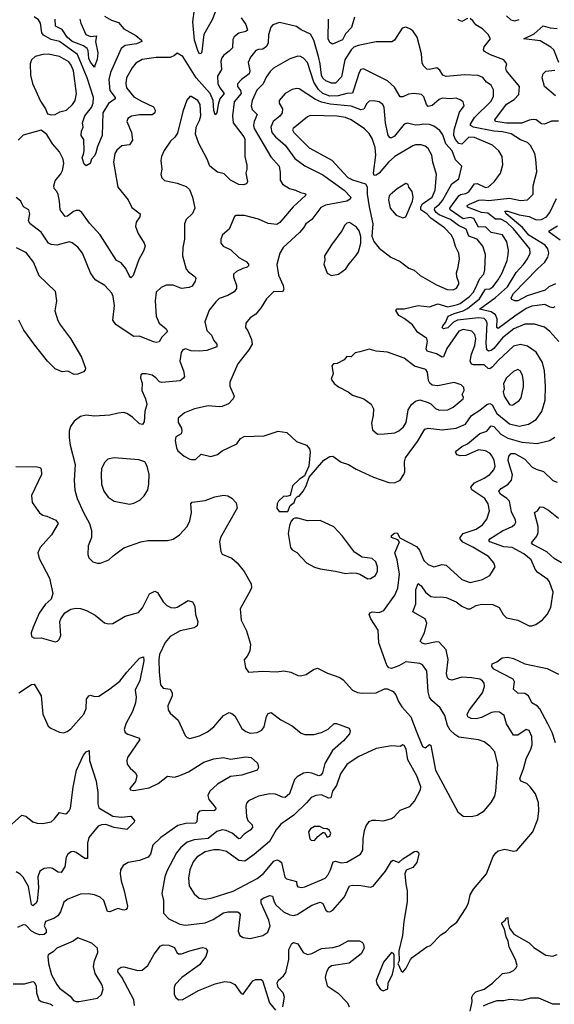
# Model space of a CAD drawing. Extents: x 1954678 to 2060275, y 904822 to 1016299.
# Tile 455 of 467: x 2043981 to 2047796, y 1004234 to 1011261. Entities that reach past the tile are written whole.
import ezdxf

# ---------------------------------------------------------------- set-up
doc = ezdxf.new("R2010")
doc.units = 0

msp = doc.modelspace()

# ---------------------------------------------------------------- linework, layer by layer
at = {"layer": '0CON20XD'}
for points in [[(2044586.8, 1011286.8), (2044636.4, 1011256.4), (2044685, 1011240), (2044725, 1011195.4), (2044809.1, 1011149.1), (2044849.4, 1011115), (2044851.4, 1011105), (2044815, 1011089.2), (2044733.2, 1011076.8), (2044705.4, 1011054.6), (2044628.8, 1010885), (2044616.4, 1010835), (2044624.3, 1010755), (2044662.3, 1010705), (2044662.2, 1010695), (2044615, 1010662.2), (2044574.8, 1010595), (2044569.5, 1010435), (2044536.5, 1010355), (2044525, 1010310), (2044515, 1010288.8), (2044494, 1010266), (2044484, 1010235), (2044455, 1010218.8), (2044440.5, 1010230.5), (2044425.9, 1010274.1), (2044435, 1010302), (2044441.5, 1010325), (2044438.5, 1010405), (2044418.6, 1010435), (2044422, 1010465), (2044433.8, 1010495), (2044428.8, 1010525), (2044446.7, 1010575), (2044493.8, 1010635), (2044504.3, 1010665), (2044506.4, 1010705), (2044463, 1010845), (2044393.2, 1011013.2), (2044265, 1011104.8), (2044205, 1011118.3), (2044151.2, 1011151.2), (2044137.7, 1011167.7), (2044128.2, 1011235), (2044115, 1011259.4), (2044085, 1011281.5)], [(2045376.4, 1011313.6), (2045355, 1011258.8), (2045295.4, 1011155), (2045280.6, 1011035), (2045275, 1011020.6), (2045265, 1011016.9), (2045254.2, 1011034.2), (2045229.3, 1011115), (2045215.8, 1011245), (2045227.5, 1011335)], [(2046370.3, 1011279.7), (2046349.4, 1011205), (2046305, 1011160.6), (2046283.9, 1011116.1), (2046212.5, 1011085), (2046195, 1011098.8), (2046181.1, 1011125), (2046185.3, 1011265)], [(2047455, 1011289.1), (2047485, 1011260), (2047515, 1011251.5), (2047545, 1011262.9)], [(2047798.5, 1009211.5), (2047785.9, 1009204.1), (2047765, 1009208.2), (2047729.1, 1009229.1), (2047635, 1009215.8), (2047595, 1009198.8), (2047513.8, 1009146.2), (2047395, 1009058.2), (2047384.8, 1009064.8), (2047387.1, 1009125), (2047375.4, 1009155.4), (2047345, 1009175.2), (2047261.1, 1009195), (2047375, 1009277.3), (2047461.5, 1009355), (2047523.2, 1009456.8), (2047576.6, 1009513.4), (2047603.3, 1009555), (2047622.9, 1009595), (2047622.1, 1009625), (2047505, 1009768.4), (2047453.7, 1009815), (2047415, 1009836.8), (2047375, 1009836.8), (2047320.4, 1009880.4), (2047275, 1009886), (2047175, 1009922.9), (2047174.6, 1009935), (2047191.5, 1009945), (2047256.7, 1009973.3), (2047284.4, 1009975.6), (2047325, 1009971.6), (2047475, 1009988.2), (2047555, 1009970.5), (2047605, 1009974.2), (2047645.4, 1010014.6), (2047645.5, 1010074.5), (2047670, 1010175), (2047664.3, 1010265), (2047655.8, 1010305), (2047625, 1010363.8), (2047605.4, 1010385.4), (2047553.5, 1010403.5), (2047486.8, 1010446.8), (2047425, 1010460.8), (2047365, 1010465.2), (2047219.2, 1010495), (2047196.5, 1010505), (2047196.8, 1010515), (2047227.1, 1010562.9), (2047345, 1010680), (2047362.1, 1010715), (2047360.9, 1010760.9), (2047345, 1010792.9), (2047310.8, 1010815), (2047285, 1010848.6), (2047252.5, 1010862.5), (2047155, 1010867.8), (2047024.7, 1010854.7), (2046999.2, 1010865), (2046979.5, 1010899.5), (2046956.5, 1010916.5), (2046905, 1010905.6), (2046885, 1010907.5), (2046861.1, 1010931.1), (2046852.1, 1010952.1), (2046847.4, 1011017.4), (2046817, 1011137), (2046785, 1011181.2), (2046765, 1011196.2), (2046735, 1011206.7), (2046710.5, 1011199.5), (2046656.2, 1011115), (2046637.3, 1011102.7), (2046525, 1011103.1), (2046395, 1011077.1), (2046365, 1011064.1), (2046345, 1011044.6), (2046301.6, 1010975), (2046278.1, 1010851.9), (2046235, 1010807.1), (2046205, 1010807.9), (2046165, 1010824.7), (2046143.7, 1010843.7), (2046135.2, 1010865.2), (2046125.8, 1010945), (2046112.3, 1010997.7), (2046080.3, 1011115), (2046056.8, 1011156.8), (2045988.4, 1011188.4), (2045955, 1011211.5), (2045835, 1011241.9), (2045786.7, 1011225), (2045772.1, 1011207.9), (2045756.4, 1011153.6), (2045752.9, 1011095), (2045741.1, 1011068.9), (2045715, 1011049.5), (2045685, 1011048.9), (2045665, 1011041.4), (2045627.6, 1010992.4), (2045611.9, 1010955), (2045623.2, 1010895), (2045618.2, 1010875), (2045563.6, 1010835), (2045536, 1010804), (2045534.6, 1010785), (2045555.7, 1010755), (2045560.2, 1010735), (2045510.3, 1010675), (2045499.2, 1010575), (2045505, 1010524.3), (2045580.6, 1010425), (2045587.3, 1010407.3), (2045586.4, 1010285), (2045601.7, 1010221.7), (2045602.2, 1010195), (2045593.3, 1010165), (2045598.1, 1010141.9), (2045606.2, 1010105), (2045600, 1010090), (2045578.6, 1010081.4), (2045544.4, 1010085.6), (2045485.7, 1010115), (2045440.2, 1010160.2), (2045393, 1010173), (2045338, 1010215), (2045318.1, 1010265), (2045258.1, 1010378.1), (2045235.7, 1010445), (2045240.5, 1010495), (2045265, 1010542), (2045273.8, 1010575), (2045268.2, 1010655), (2045250.8, 1010685), (2045205, 1010713.8), (2045195, 1010713.3), (2045172.7, 1010687.3), (2045145.6, 1010605), (2045108, 1010452), (2045088.6, 1010421.4), (2045056.6, 1010393.4), (2045011.7, 1010328.3), (2044992.5, 1010285), (2044988, 1010255), (2044994, 1010195), (2044988.8, 1010155), (2044995, 1010132.5), (2045015, 1010113.3), (2045105, 1010093.3), (2045169.5, 1010069.5), (2045191.7, 1010048.3), (2045214.5, 1009994.5), (2045230.8, 1009915), (2045215, 1009878.8), (2045169.2, 1009835), (2045155.8, 1009805), (2045156.9, 1009695), (2045144.5, 1009635), (2045142.3, 1009575), (2045169.9, 1009479.9), (2045185, 1009460.5), (2045233.8, 1009425), (2045238, 1009415), (2045233.1, 1009395), (2045210.8, 1009359.2), (2045190.8, 1009349.2), (2045135, 1009341.8), (2045075, 1009365.4), (2045025, 1009366.4), (2044989.5, 1009350.5), (2044955, 1009316.2), (2044946.9, 1009255), (2044954.1, 1009144.1), (2044975.3, 1009095.3), (2045025.8, 1009055), (2045035.8, 1009035), (2044995.7, 1008994.3), (2044975, 1008962), (2044955, 1008957.5), (2044935, 1008962.9), (2044835, 1009002.9), (2044795, 1009000), (2044719.4, 1009049.4), (2044667.5, 1009085), (2044645.5, 1009115.5), (2044657.9, 1009222.1), (2044648.9, 1009285), (2044638.3, 1009308.3), (2044588, 1009365), (2044525, 1009401.9), (2044509.5, 1009419.5), (2044487.1, 1009455), (2044428.1, 1009595), (2044395, 1009638.6), (2044355, 1009668.1), (2044335, 1009675.6), (2044245, 1009652.2), (2044206.4, 1009656.4), (2044186.4, 1009666.4), (2044135, 1009743.8), (2044054.4, 1009804.4), (2044044, 1009825), (2044054, 1009875), (2044046.2, 1009905), (2044007.5, 1009925), (2043988.8, 1009965), (2043955, 1009992)], [(2045560.4, 1011275), (2045595, 1011225.7), (2045605.4, 1011185), (2045593.4, 1011176.6), (2045544.3, 1011165), (2045510.9, 1011139.1), (2045501.4, 1011118.6), (2045499.5, 1011060.5), (2045475, 1011035.4), (2045435, 1011005.6), (2045422.4, 1010987.6), (2045417.1, 1010965), (2045421.1, 1010905), (2045391.8, 1010858.2), (2045394.8, 1010804.8), (2045408.2, 1010775), (2045439.2, 1010735), (2045410, 1010695), (2045396.7, 1010655), (2045387.1, 1010595), (2045375, 1010581.2), (2045365, 1010613.3), (2045361, 1010685), (2045341, 1010735), (2045240, 1010845), (2045145, 1010997.5), (2045105, 1011022.5), (2045086.2, 1011005), (2045055, 1010990), (2044955, 1010990.8), (2044855, 1010976.2), (2044810.1, 1010949.9), (2044782.3, 1010917.7), (2044742.5, 1010845), (2044737.7, 1010805), (2044743.1, 1010775), (2044795, 1010710), (2044849.4, 1010679.4), (2044935, 1010638.1), (2044946.7, 1010615), (2044944.3, 1010595), (2044925, 1010581.5), (2044835, 1010582.3), (2044777.9, 1010572.1), (2044753.2, 1010556.8), (2044746, 1010535), (2044777.8, 1010455), (2044785, 1010401.2), (2044765, 1010368.5), (2044709.5, 1010360.5), (2044675, 1010330.6), (2044660.4, 1010305), (2044651.1, 1010245), (2044681.4, 1010065), (2044754.7, 1009974.7), (2044781, 1009921), (2044841.2, 1009875), (2044837.1, 1009855), (2044812.2, 1009815), (2044807.5, 1009785), (2044825.6, 1009735), (2044870, 1009665), (2044876, 1009645), (2044865, 1009610), (2044831.7, 1009548.3), (2044791.4, 1009435), (2044775, 1009419.2), (2044761.2, 1009435), (2044738.1, 1009485), (2044705, 1009525.7), (2044671.7, 1009541.7), (2044555.3, 1009725), (2044479.7, 1009809.7), (2044425, 1009884.3), (2044405, 1009898.6), (2044385, 1009899.4), (2044365, 1009891.9), (2044321.9, 1009858.1), (2044305.3, 1009855.3), (2044269.2, 1009905), (2044265.4, 1009964.6), (2044255, 1010013.3), (2044245.4, 1010035.4), (2044227.5, 1010055), (2044223.3, 1010075), (2044235, 1010110), (2044275, 1010160.8), (2044285.3, 1010184.7), (2044295.4, 1010234.6), (2044292.2, 1010265), (2044265, 1010318), (2044215.6, 1010375), (2044175, 1010441.2), (2044135, 1010472.5), (2044005, 1010435.6), (2043969.3, 1010400.7)], [(2044410.4, 1011265), (2044416.3, 1011235), (2044452, 1011155), (2044485, 1011140), (2044528, 1011145), (2044521.4, 1011105), (2044538.2, 1011025), (2044532.7, 1010977.3), (2044516.2, 1010935), (2044515, 1010922.5), (2044485, 1010956.7), (2044475.3, 1010985), (2044470, 1011040), (2044462.4, 1011055), (2044435.1, 1011075.1), (2044355, 1011105.9), (2044320, 1011135), (2044285, 1011190.6), (2044235.5, 1011215), (2044234.8, 1011265)], [(2047175, 1011268.9), (2047135, 1011248.8), (2047115, 1011256.7), (2047106.7, 1011265)], [(2047825, 1010537.3), (2047775, 1010536.7), (2047725, 1010515.4), (2047705, 1010517.9), (2047665.7, 1010545), (2047645, 1010548.8), (2047615, 1010544.7), (2047565, 1010522), (2047455, 1010522.1), (2047376, 1010535), (2047371.4, 1010545), (2047455, 1010657.5), (2047509.8, 1010690.2), (2047543.2, 1010726.8), (2047546.5, 1010785), (2047454.4, 1010895), (2047448.8, 1010915), (2047451.7, 1010928.3), (2047456, 1010945), (2047435, 1010974), (2047339.9, 1011009.9), (2047297.1, 1011035), (2047290.6, 1011045), (2047295, 1011066.7), (2047341.2, 1011125), (2047324, 1011155), (2047282.9, 1011195), (2047235, 1011223.6), (2047215, 1011252.2), (2047195, 1011268.2)], [(2047827.5, 1010955), (2047793.3, 1011045), (2047771.2, 1011065), (2047695, 1011109.6), (2047577.5, 1011125), (2047651.3, 1011158.7), (2047715, 1011216.5), (2047765, 1011202.9), (2047815, 1011197.9)], [(2044205, 1010581.2), (2044235, 1010584), (2044267, 1010603), (2044315, 1010615.7), (2044358.1, 1010655), (2044377.8, 1010685), (2044387.1, 1010735), (2044364.7, 1010895), (2044347.3, 1010937.3), (2044330.3, 1010960.3), (2044265, 1010998.2), (2044185, 1011014.7), (2044145, 1011012.3), (2044091.7, 1010998.3), (2044065, 1010974), (2044055.5, 1010945), (2044056.9, 1010865), (2044073.2, 1010805), (2044130.5, 1010680.5), (2044166, 1010625), (2044180, 1010590), (2044205, 1010581.2)], [(2047826.7, 1008965), (2047762.5, 1009035), (2047725, 1009066.2), (2047655, 1009088.5), (2047585, 1009087.5), (2047507.3, 1009055), (2047425, 1008989.7), (2047365, 1008914.2), (2047345, 1008899.4), (2047325.4, 1008895.4), (2047314.7, 1008904.7), (2047309, 1008955), (2047317.2, 1009095), (2047309.7, 1009115), (2047295, 1009127.5), (2047255, 1009133.1), (2047103.9, 1009116.1), (2047077, 1009103), (2047035, 1009062.4), (2047004.2, 1009055), (2046995.6, 1009065), (2046999.1, 1009075), (2047019.9, 1009100.1), (2047037.4, 1009145), (2047080, 1009165), (2047145, 1009182.5), (2047175, 1009198.7), (2047261.8, 1009268.2), (2047287.7, 1009312.3), (2047305, 1009337.2), (2047335, 1009339.5), (2047356, 1009354), (2047396.1, 1009405), (2047422.5, 1009455), (2047458, 1009542), (2047467.5, 1009585), (2047468.7, 1009615), (2047456.1, 1009675), (2047424.7, 1009724.7), (2047345, 1009742), (2047305, 1009783.5), (2047255, 1009780.5), (2047220.9, 1009840.9), (2047195, 1009849.5), (2047145, 1009838.5), (2047053.5, 1009903.5), (2047049.7, 1009915), (2047115, 1010004.7), (2047126.2, 1010013.8), (2047165, 1010021.4), (2047185, 1010031.8), (2047225, 1010090), (2047245, 1010091.1), (2047305, 1010063.1), (2047325, 1010069.2), (2047365.3, 1010104.7), (2047411.2, 1010165), (2047428.2, 1010225), (2047423.6, 1010285), (2047399.5, 1010325), (2047354.2, 1010365), (2047225, 1010420.8), (2047185, 1010421.9), (2047135, 1010372.2), (2047115, 1010378.4), (2047089.5, 1010405), (2047077.6, 1010435), (2047080.2, 1010475), (2047119.6, 1010600.4), (2047152, 1010645), (2047146, 1010675), (2047125, 1010690), (2047095, 1010700), (2047055, 1010695.7), (2046995, 1010700.6), (2046975, 1010691.4), (2046925, 1010649.6), (2046895, 1010641.9), (2046884.7, 1010654.7), (2046865, 1010710), (2046847.6, 1010727.6), (2046795, 1010734.6), (2046755, 1010728.2), (2046715, 1010710), (2046695, 1010710), (2046655, 1010778.9), (2046605, 1010825.6), (2046435, 1010910.6), (2046415, 1010904.3), (2046402.7, 1010885), (2046364.2, 1010764.2), (2046354.7, 1010735.3), (2046315, 1010734.8), (2046253.5, 1010716.5), (2046195, 1010715.8), (2046145, 1010735.2), (2046113.2, 1010763.2), (2046080.7, 1010815), (2046035, 1010954.2), (2046006, 1010986), (2045985, 1010998.5), (2045965, 1011000.5), (2045909.1, 1010980.9), (2045792.5, 1010915), (2045768.5, 1010891.5), (2045740.1, 1010849.9), (2045717.6, 1010802.4), (2045673.2, 1010756.8), (2045640, 1010685), (2045631.8, 1010645), (2045640.8, 1010620.8), (2045675.5, 1010585), (2045654.8, 1010535), (2045649.6, 1010505), (2045652.8, 1010485), (2045772.8, 1010282.8), (2045831.8, 1010215), (2045839.7, 1010169.7), (2045840, 1010115), (2045856.3, 1010086.3), (2045905, 1010056.5), (2045950, 1010045), (2045985, 1010026.5), (2046015, 1010021.1), (2046022.9, 1010015), (2046020.5, 1010005), (2045933.1, 1009925), (2045837.1, 1009812.9), (2045815, 1009798.1), (2045755, 1009805.4), (2045685, 1009837.1), (2045585, 1009864.3), (2045525.8, 1009864.2), (2045513.3, 1009856.7), (2045475, 1009766.2), (2045428, 1009725), (2045416.2, 1009695), (2045416.2, 1009665), (2045433.3, 1009645), (2045487.8, 1009617.8), (2045543.5, 1009563.5), (2045595.8, 1009535), (2045614, 1009515), (2045614, 1009505), (2045605, 1009494.2), (2045573.8, 1009486.2), (2045527.2, 1009462.8), (2045507.5, 1009445), (2045506.9, 1009425), (2045527.9, 1009365), (2045526.7, 1009343.3), (2045512.3, 1009317.7), (2045465, 1009292.2), (2045405, 1009270.5), (2045381.5, 1009248.5), (2045331.7, 1009188.3), (2045300.8, 1009105), (2045315, 1009043.3), (2045348.6, 1009008.6), (2045365, 1008971.2), (2045387.5, 1008945), (2045388, 1008925), (2045315, 1008901.2), (2045265, 1008895.5), (2045205, 1008896.9), (2045165, 1008912.2), (2045145.8, 1008905), (2045133.6, 1008885), (2045122.5, 1008825), (2045149.4, 1008755), (2045155.8, 1008715), (2045148.6, 1008701.4), (2045125, 1008682.5), (2044995, 1008671.1), (2044977.3, 1008677.3), (2044952.5, 1008705), (2044925, 1008724.4), (2044884.3, 1008734.3), (2044856.9, 1008733.1), (2044845, 1008725.8), (2044842.2, 1008705), (2044854.3, 1008665.7), (2044852.2, 1008615), (2044878.2, 1008555), (2044888.1, 1008515), (2044874.4, 1008465), (2044868.7, 1008391.3), (2044858.1, 1008371.9), (2044835, 1008375.7), (2044785, 1008423.3), (2044745, 1008451.1), (2044725, 1008456.7), (2044682.9, 1008452.9), (2044625, 1008438.5), (2044515, 1008431.1), (2044455, 1008438.6), (2044415, 1008429.2), (2044368.8, 1008395), (2044343.2, 1008356.8), (2044334.3, 1008325), (2044332.7, 1008277.3), (2044340.5, 1008225), (2044375.5, 1008085.5), (2044368.9, 1007975), (2044373.6, 1007903.6), (2044391.9, 1007845), (2044435.5, 1007745), (2044480, 1007665), (2044492.2, 1007615), (2044494.2, 1007565), (2044470, 1007505), (2044466, 1007445), (2044475, 1007420), (2044502.7, 1007392.7), (2044535, 1007381.2), (2044558.3, 1007381.7), (2044617.5, 1007405), (2044646.7, 1007435), (2044725, 1007492), (2044845, 1007534.2), (2044895, 1007544), (2045035, 1007543.8), (2045075.6, 1007554.4), (2045121.2, 1007585), (2045175, 1007643.8), (2045195, 1007683.3), (2045207.1, 1007745), (2045202.5, 1007805), (2045211.7, 1007818.3), (2045305, 1007828.6), (2045372.5, 1007855), (2045435, 1007868), (2045465, 1007863.1), (2045495, 1007846.2), (2045525, 1007812.9), (2045533.1, 1007775), (2045413.6, 1007566.4), (2045407.5, 1007535), (2045415.6, 1007465), (2045425, 1007446), (2045495, 1007417.9), (2045533.8, 1007385), (2045583.2, 1007323.2), (2045633.5, 1007235), (2045634.5, 1007205.5), (2045626.2, 1007183.8), (2045554.2, 1007055.8), (2045560.8, 1006975), (2045598.7, 1006898.7), (2045628.6, 1006805), (2045623.8, 1006755), (2045605, 1006717.5), (2045583, 1006693), (2045592.5, 1006635), (2045613.9, 1006603.9), (2045715, 1006611.2), (2045812.3, 1006607.7), (2045865, 1006614.2), (2045915, 1006604), (2045965, 1006580), (2045985, 1006578.8), (2046025, 1006586.7), (2046077.3, 1006622.7), (2046105, 1006633.8), (2046177, 1006597), (2046265, 1006565.8), (2046288.9, 1006548.9), (2046355, 1006476), (2046390.3, 1006460.3), (2046425, 1006454.2), (2046525, 1006458), (2046585, 1006486.7), (2046605, 1006486.2), (2046645, 1006467.5), (2046665, 1006443.3), (2046684.4, 1006394.4), (2046707.7, 1006357.7), (2046771.2, 1006285), (2046810.8, 1006185), (2046856, 1006075), (2046875, 1006064.4), (2046905, 1006087.8), (2046915, 1006082), (2046948, 1005905), (2047107.7, 1005607.7), (2047145, 1005576.2), (2047205, 1005574)], [(2047805, 1010717.6), (2047725.3, 1010785), (2047709.5, 1010845), (2047715.6, 1010875), (2047735, 1010894.4), (2047798.8, 1010901.2)], [(2045895, 1007750), (2045910, 1007795), (2045940, 1007815), (2045950, 1007845), (2045965, 1007860), (2045975, 1007860), (2046002.5, 1007895), (2046025.9, 1007934.1), (2046047.5, 1007995), (2046151.7, 1008118.3), (2046195, 1008143.3), (2046215, 1008146.2), (2046275, 1008103.1), (2046326.3, 1008086.3), (2046382.6, 1008052.6), (2046505, 1007995.6), (2046615, 1007958), (2046655, 1007956.2), (2046695.9, 1007974.1), (2046722.5, 1008015), (2046728.8, 1008035), (2046725.7, 1008105), (2046734.3, 1008135), (2046818.3, 1008251.7), (2046871.2, 1008338.8), (2046895, 1008346.9), (2046995, 1008333.1), (2047095, 1008346.1), (2047161.1, 1008375), (2047205, 1008436.9), (2047265, 1008474.1), (2047314.8, 1008515.2), (2047335, 1008522.7), (2047351.9, 1008511.9), (2047385, 1008451.6), (2047475, 1008376.6), (2047545, 1008360.6), (2047612, 1008375), (2047665, 1008407.8), (2047706.4, 1008465), (2047729.6, 1008545), (2047733.3, 1008645), (2047726.2, 1008755), (2047711.2, 1008815), (2047665, 1008888.9), (2047605, 1008931.2), (2047555, 1008943.9), (2047505, 1008931.3), (2047395, 1008828.7), (2047355, 1008782.4), (2047335, 1008769.2), (2047322.5, 1008772.5), (2047295, 1008798.2), (2047218.3, 1008798.3), (2047205, 1008803.2), (2047195.7, 1008825), (2047205, 1008874.3), (2047228.1, 1008935), (2047234.7, 1008985), (2047228.8, 1009015), (2047206.9, 1009036.9), (2047145, 1009050), (2047115, 1009037.2), (2047029.3, 1008915), (2047006, 1008854), (2046995, 1008852.2), (2046955, 1008876.6), (2046888.1, 1008895), (2046882, 1008912), (2046890.8, 1008965), (2046886, 1008986), (2046820.3, 1009030.3), (2046783.4, 1009083.4), (2046725, 1009127.5), (2046685, 1009149.4), (2046664.2, 1009185), (2046675, 1009197.5), (2046725, 1009197.8), (2046825, 1009220.4), (2046905, 1009210.5), (2046965, 1009232.6), (2047035, 1009212.8), (2047105, 1009227.5), (2047125, 1009236.1), (2047189.7, 1009285), (2047216.7, 1009313.3), (2047230.5, 1009339.5), (2047264.5, 1009415), (2047291.8, 1009445), (2047300.3, 1009475), (2047305.4, 1009584.6), (2047285, 1009644.2), (2047245.6, 1009695), (2047184.6, 1009715), (2047166.6, 1009766.6), (2047112.3, 1009792.3), (2047055, 1009833.8), (2046975, 1009867.5), (2046953.3, 1009885), (2046940.7, 1009905), (2046942.3, 1009917.7), (2046976.3, 1009943.7), (2046998.9, 1009971.1), (2047065, 1010090.4), (2047114.5, 1010125), (2047135.7, 1010215.7), (2047091.2, 1010261.2), (2047067.2, 1010325), (2047021.2, 1010375), (2046999.6, 1010439.6), (2046979.9, 1010469.9), (2046935, 1010502.1), (2046905, 1010513.1), (2046865, 1010516.4), (2046835, 1010510.5), (2046805, 1010509.2), (2046747.8, 1010522.2), (2046725, 1010515.4), (2046655, 1010430.5), (2046635, 1010416.7), (2046625, 1010417.1), (2046611.2, 1010435), (2046590.3, 1010525), (2046582.3, 1010635), (2046572.2, 1010655), (2046545, 1010674.4), (2046505, 1010682.9), (2046475, 1010680), (2046456.9, 1010663.1), (2046436.9, 1010623.1), (2046415, 1010617.2), (2046345, 1010644.7), (2046196.8, 1010656.8), (2046135, 1010672.6), (2046091.9, 1010691.9), (2045975, 1010766.5), (2045955, 1010770), (2045925, 1010761.5), (2045875.3, 1010734.7), (2045831.9, 1010685), (2045831.9, 1010665), (2045856.2, 1010625), (2045853.2, 1010595), (2045837.2, 1010572.8), (2045789.6, 1010535), (2045772.5, 1010495), (2045779, 1010455), (2045805.8, 1010425.8), (2045874.6, 1010365), (2045945, 1010271.2), (2046015, 1010218.8), (2046145, 1010154.6), (2046295.5, 1010045), (2046342.9, 1009995), (2046339.5, 1009980.5), (2046315, 1009965.6), (2046163.7, 1009936.4), (2046129.5, 1009920.5), (2046064.6, 1009835.4), (2046021.9, 1009805), (2046006.9, 1009775), (2045977.9, 1009742.1), (2045860, 1009635), (2045837.5, 1009595), (2045815.6, 1009514.4), (2045826.7, 1009436.7), (2045860.8, 1009365), (2045865.6, 1009334.4), (2045855, 1009319.2), (2045795, 1009320), (2045741.8, 1009268.2), (2045705, 1009208), (2045665, 1009158.8), (2045625, 1009134), (2045594.3, 1009095), (2045591.2, 1009065), (2045609.7, 1009039.7), (2045635, 1008978.8), (2045639.5, 1008945), (2045616.2, 1008903.8), (2045536.7, 1008805), (2045480, 1008675), (2045481.4, 1008645), (2045511.2, 1008575), (2045503.8, 1008555), (2045470.5, 1008519.5), (2045425, 1008500), (2045405, 1008497.1), (2045326, 1008506), (2045227.3, 1008482.7), (2045156, 1008455), (2045112.3, 1008417.7), (2045112.5, 1008385), (2045135.6, 1008345), (2045138.6, 1008325), (2045133.9, 1008306.1), (2045095.8, 1008284.2), (2045091.2, 1008258.8), (2045100, 1008205), (2045110, 1008185), (2045155, 1008146.2), (2045195, 1008123.8), (2045207, 1008123), (2045235, 1008123.3), (2045275, 1008161.2), (2045345, 1008144.3), (2045393, 1008157), (2045426.3, 1008183.7), (2045531.2, 1008235), (2045557.3, 1008272.7), (2045583, 1008287), (2045725, 1008291.2), (2045824.1, 1008324.1), (2045886.2, 1008315), (2045955, 1008250), (2046026.2, 1008225), (2046048.3, 1008198.3), (2046054.2, 1008175), (2046043.8, 1008075), (2046013.3, 1008006.7), (2045975, 1007980), (2045927.5, 1007935), (2045910, 1007865), (2045885, 1007857.5), (2045865, 1007860), (2045827.5, 1007825), (2045817.5, 1007805), (2045816.7, 1007775), (2045831.7, 1007751.7), (2045895, 1007750)], [(2047075, 1009333.6), (2047098.1, 1009345), (2047115, 1009372.5), (2047115.4, 1009385), (2047099.1, 1009425), (2047097.1, 1009455), (2047110.4, 1009495), (2047118.1, 1009555), (2047113.5, 1009595), (2047091.2, 1009641.2), (2047075.2, 1009695.2), (2047058.5, 1009725), (2047011.1, 1009775), (2046913.5, 1009843.5), (2046885, 1009876), (2046842, 1009905), (2046843.5, 1009925), (2046855, 1009946.4), (2046922.9, 1009995), (2046945.3, 1010045), (2046954.5, 1010155), (2046928.5, 1010245), (2046922.5, 1010295), (2046895, 1010342.5), (2046875, 1010357.8), (2046845, 1010368.9), (2046805, 1010368.1), (2046785, 1010360.6), (2046657.8, 1010285), (2046612.7, 1010245), (2046545, 1010165.6), (2046525, 1010151.1), (2046510, 1010150), (2046504.5, 1010164.5), (2046522.4, 1010295), (2046517.7, 1010347.7), (2046495, 1010412.9), (2046475, 1010447.5), (2046441.7, 1010481.7), (2046345, 1010545.8), (2046305, 1010562), (2046245, 1010572), (2046055, 1010577.8), (2046035, 1010567.5), (2045933.1, 1010485), (2045927.8, 1010475), (2045937.8, 1010455), (2046047.3, 1010347.3), (2046208, 1010258), (2046321.5, 1010135), (2046355, 1010117.9), (2046448.9, 1010088.9), (2046459.1, 1010069.1), (2046459.4, 1010015), (2046474.1, 1009925.9), (2046501.2, 1009805), (2046493.1, 1009715), (2046508, 1009678), (2046545, 1009630), (2046630, 1009565), (2046695, 1009535.7), (2046758, 1009488), (2046795, 1009474.4), (2046839.2, 1009435), (2046955, 1009368.5), (2047031.2, 1009335), (2047075, 1009333.6)], [(2046715, 1009846.2), (2046735, 1009853.8), (2046783.3, 1009965), (2046789.2, 1009995), (2046781.1, 1010035), (2046757.5, 1010065), (2046752.5, 1010085), (2046735, 1010092.9), (2046675, 1010054), (2046625, 1010012), (2046616.9, 1010003.1), (2046611.5, 1009975), (2046625, 1009916.2), (2046666.2, 1009865), (2046715, 1009846.2)], [(2047805, 1009375.6), (2047756.6, 1009353.5), (2047729.2, 1009330.8), (2047600.9, 1009289.1), (2047535, 1009254.5), (2047515, 1009253.5), (2047492.9, 1009265), (2047487.8, 1009275), (2047505, 1009307.6), (2047675, 1009483.9), (2047728.9, 1009531.1), (2047748.7, 1009565), (2047755.7, 1009595.7), (2047748.9, 1009625), (2047730.7, 1009650.7), (2047613.1, 1009723.1), (2047568, 1009778), (2047453.2, 1009875), (2047442.5, 1009895), (2047465, 1009895.3), (2047545, 1009869.3), (2047615.5, 1009855.5), (2047665, 1009833.3), (2047705, 1009835.8), (2047740, 1009855), (2047764.7, 1009885), (2047811.6, 1009985)], [(2046206.4, 1009436.4), (2046255, 1009443.8), (2046308.3, 1009481.7), (2046330.7, 1009519.3), (2046378.6, 1009575), (2046398.1, 1009605), (2046414.4, 1009665), (2046414.5, 1009714.5), (2046402.9, 1009755), (2046385, 1009779.2), (2046335, 1009814.3), (2046315, 1009808.6), (2046301.4, 1009795), (2046280, 1009755), (2046205.5, 1009654.5), (2046156, 1009575), (2046158, 1009545), (2046150, 1009515), (2046175, 1009452.5), (2046206.4, 1009436.4)], [(2047836.7, 1009686.7), (2047760, 1009745), (2047760, 1009755), (2047819.4, 1009790.6)], [(2043955, 1009634.3), (2044022.6, 1009602.6), (2044079.1, 1009529.1), (2044117.5, 1009435), (2044233, 1009323), (2044244.3, 1009255), (2044232.7, 1009182.7), (2044252, 1009115), (2044270.9, 1009080.9), (2044344.2, 1008985), (2044421.7, 1008851.7), (2044451.2, 1008775), (2044448.8, 1008761.2), (2044435, 1008747.5), (2044395, 1008730), (2044369.3, 1008729.3), (2044325, 1008753.3), (2044285, 1008748.8), (2044235, 1008770), (2044180, 1008825), (2044088.1, 1008938.1), (2044009.5, 1009045), (2043975, 1009115.6)], [(2046535, 1008301.9), (2046585, 1008304.5), (2046656.7, 1008313.3), (2046685, 1008326.4), (2046719.1, 1008355), (2046737.5, 1008385), (2046752.6, 1008477.4), (2046776.2, 1008513.8), (2046805, 1008537.9), (2046835, 1008547.8), (2046895, 1008530), (2046915, 1008519.4), (2046948.6, 1008485), (2046975, 1008473.1), (2047035, 1008477.5), (2047073.8, 1008496.2), (2047144.2, 1008555), (2047147.1, 1008565), (2047138, 1008585), (2047152.5, 1008615), (2047150, 1008635), (2047130, 1008655), (2047081.2, 1008671.2), (2046965, 1008646.9), (2046923.3, 1008653.3), (2046906.2, 1008666.2), (2046896.7, 1008685), (2046891.9, 1008745), (2046880, 1008765), (2046798.6, 1008788.6), (2046725, 1008846.4), (2046605, 1008888.6), (2046525, 1008895.7), (2046475, 1008908.6), (2046408.8, 1008891.2), (2046375, 1008882.5), (2046345, 1008854), (2046315, 1008856.7), (2046295, 1008833.8), (2046245, 1008807.5), (2046220, 1008805), (2046208.3, 1008791.7), (2046216.7, 1008735), (2046202.5, 1008695), (2046224.1, 1008664.1), (2046255, 1008640), (2046325, 1008606), (2046355, 1008582), (2046435.7, 1008555.7), (2046487.6, 1008517.6), (2046504.4, 1008484.4), (2046503.3, 1008435), (2046492.1, 1008382.1), (2046499.2, 1008335), (2046535, 1008301.9)], [(2047495, 1008509.2), (2047505, 1008514.3), (2047545, 1008542.9), (2047558.3, 1008561.7), (2047575, 1008640), (2047576.7, 1008675), (2047568.9, 1008725), (2047552.9, 1008755), (2047535, 1008764.4), (2047505, 1008750), (2047455, 1008705.6), (2047432.7, 1008665), (2047436.7, 1008625), (2047430.9, 1008605), (2047437.1, 1008575), (2047475, 1008515.7), (2047495, 1008509.2)], [(2047205, 1005574), (2047245, 1005583.8), (2047295, 1005613.8), (2047345.8, 1005675), (2047370, 1005720), (2047378.6, 1005755), (2047391.5, 1005945), (2047371.9, 1006035), (2047335.3, 1006075.3), (2047295, 1006106.5), (2047255, 1006120.4), (2047115, 1006140.9), (2047085, 1006159.1), (2047051.5, 1006191.5), (2047033.1, 1006225), (2047015.5, 1006295.5), (2046980.9, 1006350.9), (2046922, 1006402), (2046904.4, 1006425), (2046894.6, 1006464.6), (2046885.7, 1006615), (2046855, 1006656.7), (2046835, 1006666.2), (2046735, 1006679.2), (2046685, 1006648.6), (2046635, 1006630.8), (2046615, 1006636), (2046600.8, 1006655), (2046543.4, 1006813.4), (2046538.5, 1006905), (2046486.9, 1006985), (2046474.2, 1007015), (2046481.5, 1007028.5), (2046495, 1007034.3), (2046545, 1007030.3), (2046578.9, 1007045), (2046656.5, 1007155), (2046680, 1007205), (2046690.5, 1007305), (2046674.7, 1007405), (2046656.8, 1007455), (2046690, 1007535), (2046680, 1007550), (2046633.3, 1007565), (2046635, 1007580), (2046655, 1007596), (2046675, 1007599.2), (2046694.2, 1007564.2), (2046811.9, 1007501.9), (2046832.7, 1007475), (2046865, 1007400.6), (2046895, 1007371.9), (2046935, 1007355.8), (2046995, 1007371.9), (2047025, 1007368.1), (2047136.6, 1007266.6), (2047195, 1007244.6), (2047283.3, 1007265), (2047335.8, 1007295), (2047372.5, 1007355), (2047362.9, 1007385), (2047325, 1007430), (2047215, 1007497), (2047142.6, 1007532.6), (2047123.1, 1007555), (2047123.3, 1007565), (2047145.7, 1007594.3), (2047236.9, 1007625), (2047283.2, 1007656.8), (2047313.4, 1007696.6), (2047332.9, 1007755), (2047324.6, 1007805), (2047299.6, 1007845), (2047206.5, 1007905), (2047200.9, 1007925), (2047225, 1007956.4), (2047295, 1007988.2), (2047335, 1008014.6), (2047365, 1008049.4), (2047373.9, 1008075), (2047366.7, 1008115), (2047353.3, 1008145), (2047335, 1008167.2), (2047304.4, 1008185), (2047255, 1008190.6), (2047165, 1008151.5), (2047125, 1008149.4), (2047102.5, 1008155), (2047090, 1008175), (2047096.7, 1008185), (2047136, 1008215), (2047175.8, 1008234.2), (2047265, 1008307.7), (2047315, 1008323.5), (2047345, 1008361.8), (2047365, 1008357.2), (2047413.6, 1008303.6), (2047463.3, 1008275), (2047565, 1008244.8), (2047673.8, 1008236.2), (2047762.2, 1008257.8), (2047799.6, 1008280.4)], [(2044765, 1007804.4), (2044795, 1007811.4), (2044837.3, 1007832.7), (2044868.3, 1007861.7), (2044894.2, 1007905), (2044902.9, 1007945), (2044904, 1008015), (2044890.8, 1008075), (2044873.8, 1008105), (2044830.9, 1008120.9), (2044655, 1008134.4), (2044610, 1008125), (2044585, 1008101.2), (2044565.5, 1008054.5), (2044561.1, 1008015), (2044564.5, 1007945.5), (2044580.5, 1007895), (2044612.6, 1007852.6), (2044655.5, 1007825.5), (2044765, 1007804.4)], [(2046715, 1004463.3), (2046738.3, 1004491.7), (2046770, 1004555), (2046782.3, 1004567.7), (2046885, 1004643.3), (2046912.5, 1004655), (2046985, 1004730), (2047025, 1004753.3), (2047055, 1004786.7), (2047100.5, 1004819.5), (2047167.4, 1004922.6), (2047182.4, 1004957.6), (2047195.7, 1005015), (2047218.6, 1005055), (2047310.8, 1005165), (2047360, 1005290), (2047379.2, 1005315), (2047395, 1005329.2), (2047441.7, 1005341.7), (2047505, 1005326.7), (2047528.3, 1005331.7), (2047641.4, 1005465), (2047677.1, 1005555), (2047684.2, 1005615.8), (2047682.1, 1005672.1), (2047660.6, 1005735), (2047623, 1005787), (2047600.2, 1005810.2), (2047557.6, 1005827.6), (2047549.2, 1005845), (2047576.4, 1005915), (2047594, 1005986), (2047629.1, 1006055), (2047637.5, 1006085), (2047635.5, 1006145), (2047617, 1006187), (2047595, 1006195.7), (2047535, 1006154.4), (2047505, 1006155.8), (2047455.5, 1006235), (2047436.9, 1006295), (2047405, 1006319.2), (2047375, 1006321.8), (2047346.3, 1006316.3), (2047275, 1006282.1), (2047237.4, 1006272.6), (2047203.4, 1006273.4), (2047177.5, 1006285), (2047173.5, 1006305), (2047189.6, 1006335), (2047283.5, 1006456.5), (2047297, 1006503), (2047295.3, 1006525), (2047283.1, 1006543.1), (2047265, 1006554.2), (2047205, 1006563.7), (2047135, 1006568), (2047065, 1006547.7), (2047045, 1006551.9), (2047033.5, 1006565), (2047027.1, 1006595), (2047038.9, 1006695), (2047023.3, 1006765), (2046975, 1006818.5), (2046955, 1006821.2), (2046875, 1006804.7), (2046851.7, 1006811.7), (2046837.5, 1006825), (2046870, 1006885), (2046886.9, 1006955), (2046872.9, 1006985), (2046786, 1007036), (2046807.6, 1007092.4), (2046808.5, 1007195), (2046823.8, 1007236.2), (2046845, 1007219.4), (2046876.4, 1007176.4), (2046915.3, 1007145.3), (2046945, 1007138.5), (2046985, 1007142.7), (2047025, 1007138.1), (2047095, 1007105.5), (2047135.7, 1007075), (2047175, 1007056.4), (2047195, 1007056.7), (2047238.9, 1007081.1), (2047275, 1007089.5), (2047356.3, 1007086.3), (2047402.5, 1007065), (2047431.4, 1007015), (2047455, 1006991.4), (2047535, 1006975.6), (2047615, 1006935.8), (2047635, 1006934), (2047664.2, 1006945.8), (2047711.2, 1006978.8), (2047745, 1007016.2), (2047771.4, 1007065), (2047787.3, 1007175), (2047762, 1007248), (2047749.2, 1007265), (2047678.1, 1007315), (2047662.5, 1007335), (2047630, 1007405), (2047578.9, 1007448.9), (2047495, 1007493.3), (2047435, 1007498), (2047334.8, 1007534.8), (2047329.4, 1007545), (2047335.6, 1007555), (2047425, 1007612.5), (2047495.8, 1007645), (2047515, 1007660.8), (2047521.1, 1007675), (2047519.4, 1007689.4), (2047489.7, 1007749.7), (2047475.3, 1007825), (2047456.1, 1007845), (2047410.5, 1007875), (2047400.9, 1007895), (2047415.6, 1007915), (2047466.2, 1007945), (2047490.8, 1007975), (2047496.4, 1008013.6), (2047479.2, 1008075), (2047465.6, 1008115), (2047470, 1008145), (2047486.7, 1008165), (2047515, 1008164.4), (2047585, 1008125.4), (2047638.5, 1008068.5), (2047665, 1008053.6), (2047717.3, 1008037.3), (2047785, 1007971.4), (2047815, 1007961.1)], [(2043953, 1008073), (2044105, 1008070), (2044125, 1008064), (2044134.4, 1008054.4), (2044136.5, 1008015), (2044065.8, 1007865), (2044070.8, 1007815), (2044122, 1007742), (2044145, 1007724.3), (2044175, 1007717.5), (2044239.4, 1007689.4), (2044254.2, 1007665), (2044208.9, 1007585), (2044128, 1007495), (2044111.2, 1007455), (2044118.8, 1007415), (2044194.2, 1007275), (2044218.2, 1007165), (2044204.3, 1007125.7), (2044161.7, 1007088.3), (2044120, 1007025), (2044076.2, 1006925), (2044063.3, 1006885), (2044065, 1006860), (2044087, 1006847), (2044135, 1006850), (2044235, 1006822), (2044250, 1006825), (2044262.1, 1006837.9), (2044273.4, 1006866.6), (2044268.2, 1006965), (2044273.6, 1006985), (2044302.8, 1007027.2), (2044345, 1007052.9), (2044382.3, 1007062.3), (2044415, 1007059.4), (2044456.7, 1007045), (2044518.3, 1007011.7), (2044585, 1006956.2), (2044615, 1006948.8), (2044645, 1006951.2), (2044733.3, 1007005), (2044829.4, 1007030.6), (2044856.4, 1007063.6), (2044907.5, 1007162.5), (2044945, 1007182.5), (2044965, 1007174), (2045005, 1007105.8), (2045031.1, 1007081.1), (2045060, 1007065), (2045085, 1007062.7), (2045105, 1007068.5), (2045183.2, 1007116.8), (2045215, 1007105.7), (2045230, 1007075), (2045234.3, 1007015), (2045252.9, 1006965), (2045248, 1006935), (2045225, 1006921.9), (2045125, 1006900.5), (2045055, 1006857.8), (2045019.4, 1006815), (2044979.4, 1006730.6), (2044973.8, 1006695), (2044975.6, 1006605.6), (2044985.6, 1006515), (2045005, 1006491.4), (2045055, 1006482.5), (2045068.1, 1006458.1), (2045067.9, 1006435), (2045037.1, 1006365), (2045040.8, 1006335), (2045055, 1006312), (2045110.9, 1006260.9), (2045162.1, 1006152.1), (2045175, 1006138), (2045195, 1006130.8), (2045265, 1006150), (2045320.7, 1006179.3), (2045365, 1006214), (2045435.4, 1006294.6), (2045475, 1006317.1), (2045495, 1006310), (2045515, 1006292.5), (2045565, 1006201.4), (2045595, 1006180.6), (2045625, 1006169.4), (2045675, 1006173.6), (2045709.8, 1006190.2), (2045726.2, 1006215), (2045741.9, 1006288.1), (2045755, 1006309.2), (2045775, 1006317.5), (2045845, 1006264.5), (2045925, 1006220.5), (2045990, 1006170), (2046015, 1006160), (2046079.5, 1006160.5), (2046135.3, 1006174.7), (2046182.3, 1006197.7), (2046225, 1006238), (2046242.3, 1006237.7), (2046332.5, 1006205), (2046338.8, 1006185), (2046333.8, 1006165), (2046292.5, 1006115), (2046213.5, 1006046.5), (2046157.8, 1005952.2), (2046141.1, 1005885), (2046130.5, 1005869.5), (2046115, 1005864.4), (2046065, 1005883.6), (2046035, 1005887.9), (2046005, 1005882.5), (2045961.4, 1005858.6), (2045942, 1005838), (2045905.6, 1005735), (2045875, 1005710.9), (2045855, 1005711.8), (2045805, 1005732.7), (2045765, 1005735.6), (2045685, 1005720), (2045613.2, 1005686.8), (2045599.7, 1005670.3), (2045594.3, 1005645.7), (2045599.6, 1005575), (2045608.5, 1005545), (2045639.5, 1005515), (2045641.8, 1005495), (2045625, 1005476.2), (2045581.6, 1005448.4), (2045555, 1005416.5), (2045545, 1005416.2), (2045496.5, 1005455), (2045455, 1005474.7), (2045425, 1005478.2), (2045386.9, 1005466.9), (2045325, 1005418.5), (2045225, 1005407.8), (2045175, 1005391.5), (2045128.2, 1005351.8), (2045100, 1005315), (2045029.6, 1005185), (2045016.2, 1005145), (2044995.6, 1005025), (2045007.8, 1004975), (2045008, 1004885), (2045045, 1004844.3), (2045123.3, 1004805), (2045165, 1004799.2), (2045305, 1004815.4), (2045361.3, 1004838.7), (2045435, 1004886), (2045465, 1004893.8), (2045534.6, 1004894.6), (2045547.9, 1004887.9), (2045554.3, 1004875), (2045539.4, 1004755), (2045552, 1004725), (2045575, 1004710.6), (2045625, 1004703.1), (2045715, 1004725.6), (2045751.2, 1004748.8), (2045767.3, 1004795), (2045758.4, 1004835), (2045703.9, 1004955), (2045705, 1004982), (2045722.2, 1004995), (2045765, 1005010.3), (2045785, 1005006.7), (2045797.2, 1004965), (2045809.6, 1004945), (2045862.7, 1004895), (2045907.8, 1004872.2), (2045935, 1004869.1), (2045960.8, 1004875), (2046065, 1004940.8), (2046125, 1004963.3), (2046144.5, 1004954.5), (2046165.8, 1004905.8), (2046176.1, 1004896.1), (2046195, 1004893.8), (2046215, 1004906.2), (2046298.1, 1005001.9), (2046335, 1005079.4), (2046355, 1005084.4), (2046415, 1005081.9), (2046485, 1005071.2), (2046502.7, 1005077.3), (2046590, 1005185), (2046635, 1005256.2), (2046645, 1005262.5), (2046685, 1005246.2), (2046715, 1005272.9), (2046771.7, 1005308.3), (2046795.7, 1005324.3), (2046815, 1005328), (2046826.5, 1005316.5), (2046828.6, 1005305), (2046814.2, 1005245), (2046785, 1005211.4), (2046738.7, 1005191.3), (2046729.6, 1005165), (2046735, 1005092.5), (2046745.4, 1005045), (2046746.4, 1004965), (2046720.8, 1004825), (2046712.9, 1004725), (2046685.6, 1004615), (2046688, 1004545), (2046680, 1004525), (2046702, 1004472), (2046715, 1004463.3)], [(2047847.3, 1007385), (2047795.2, 1007415.2), (2047743, 1007463), (2047643.1, 1007515), (2047632.1, 1007527.9), (2047670.6, 1007575), (2047680, 1007600), (2047679.6, 1007645), (2047653.3, 1007745), (2047675, 1007756.7), (2047695, 1007783.3), (2047715, 1007780.8), (2047755, 1007760.5), (2047825, 1007704.4)], [(2046465, 1007271.2), (2046485, 1007274), (2046518.8, 1007295), (2046534.2, 1007325), (2046534.3, 1007355), (2046521.7, 1007391.7), (2046495, 1007415.6), (2046424.3, 1007424.3), (2046369.7, 1007459.7), (2046283.8, 1007575), (2046222.3, 1007642.3), (2046125, 1007685.8), (2046035, 1007683.3), (2045965, 1007702.5), (2045945, 1007702.5), (2045931.7, 1007698.3), (2045917, 1007683), (2045905, 1007650), (2045896.2, 1007595), (2045914.2, 1007494.2), (2045925, 1007476.7), (2045957.7, 1007457.7), (2046027.5, 1007385), (2046084.1, 1007354.1), (2046125, 1007341.2), (2046235, 1007326), (2046305, 1007308.8), (2046345, 1007314), (2046385, 1007310), (2046407.5, 1007305), (2046465, 1007271.2)], [(2043975, 1006455.8), (2044065, 1006517.5), (2044085, 1006519.2), (2044134.4, 1006435), (2044147.1, 1006305), (2044185, 1006220), (2044204.1, 1006204.1), (2044265, 1006176.2), (2044295, 1006172), (2044319.7, 1006180.3), (2044345, 1006200), (2044439.4, 1006305), (2044454.3, 1006345), (2044457.7, 1006412.3), (2044473.8, 1006435), (2044485, 1006439.2), (2044515, 1006431.8), (2044545, 1006433.6), (2044615, 1006479.2), (2044695, 1006540), (2044744.2, 1006605), (2044835, 1006703.3), (2044864.1, 1006714.1), (2044866.8, 1006685), (2044837.5, 1006545), (2044804.7, 1006475), (2044811.1, 1006425), (2044806.5, 1006385), (2044785, 1006324.2), (2044737.8, 1006235), (2044727.5, 1006195), (2044734.4, 1006174.4), (2044751.3, 1006161.3), (2044828.8, 1006135), (2044837.5, 1006125), (2044750.6, 1005995), (2044744.2, 1005975), (2044748.9, 1005948.9), (2044769.3, 1005919.3), (2044806.7, 1005886.7), (2044816, 1005865), (2044806.2, 1005825), (2044767.5, 1005775), (2044770, 1005765), (2044795, 1005758.8), (2044905, 1005780), (2044969.2, 1005810.8), (2045035, 1005861.1), (2045085, 1005856.1), (2045123.4, 1005866.6), (2045185.7, 1005894.3), (2045295, 1005961.8), (2045365, 1005985.5), (2045435, 1005995.6), (2045485, 1005984.2), (2045595, 1005999.4), (2045632.5, 1005995), (2045676.7, 1005955), (2045684.2, 1005925), (2045675, 1005905.7), (2045565, 1005870), (2045485, 1005860.3), (2045392.7, 1005805), (2045338.2, 1005755), (2045322.5, 1005725), (2045330.4, 1005695), (2045355.6, 1005665), (2045380, 1005635), (2045378.3, 1005621.7), (2045365, 1005614.5), (2045292.9, 1005617.1), (2045265, 1005611.4), (2045249.4, 1005595), (2045244.4, 1005535.6), (2045235, 1005525.7), (2045165.7, 1005524.3), (2045109.6, 1005510.4), (2044986.9, 1005425), (2044931.2, 1005368.8), (2044914.5, 1005305), (2044896.7, 1005283.3), (2044835, 1005261.5), (2044755, 1005245.8), (2044718.8, 1005225), (2044701.2, 1005195), (2044697.5, 1005165), (2044704.3, 1005115), (2044726.9, 1005045), (2044749.4, 1004935), (2044748.9, 1004921.1), (2044739.7, 1004910.3), (2044725, 1004907.1), (2044682.1, 1004917.9), (2044625, 1004894.4), (2044607.3, 1004897.3), (2044581.4, 1004975), (2044555, 1004998.1), (2044514.4, 1005014.4), (2044471.7, 1005021.7), (2044415, 1005019.5), (2044323.8, 1004985), (2044295, 1004963.8), (2044272.5, 1004895), (2044253.5, 1004865), (2044225, 1004845.4), (2044164.4, 1004825), (2044156.5, 1004795), (2044170.4, 1004765), (2044170.9, 1004745), (2044155, 1004733.1), (2044125, 1004730.4), (2044095, 1004738.5), (2044066.2, 1004755), (2044025, 1004799.6), (2044005, 1004800.8), (2043965, 1004781.5)], [(2047805, 1006100), (2047780.9, 1006175), (2047750, 1006235), (2047693, 1006343), (2047675, 1006361.5), (2047635.7, 1006385), (2047612, 1006435), (2047585, 1006451.4), (2047535.7, 1006455.7), (2047505, 1006484), (2047510.6, 1006535), (2047502.5, 1006555), (2047365, 1006626.7), (2047350, 1006645), (2047352.5, 1006665), (2047385, 1006677.5), (2047422.7, 1006707.3), (2047465, 1006710.8), (2047505, 1006701.4), (2047585, 1006664.6), (2047745, 1006629.5), (2047825, 1006590.5)], [(2045305, 1004985.5), (2045355, 1004994.6), (2045505, 1005041.2), (2045675, 1005132.7), (2045721.6, 1005168.4), (2045794.7, 1005255.3), (2045815, 1005265.6), (2045835, 1005258.9), (2045849.5, 1005245), (2045871.9, 1005141.9), (2045885, 1005130.7), (2045955, 1005110), (2045957.5, 1005085), (2045965, 1005072.5), (2045995, 1005068.5), (2046015, 1005072.7), (2046135, 1005121.5), (2046160, 1005135), (2046178.6, 1005155), (2046199.4, 1005195), (2046218.3, 1005251.7), (2046235, 1005254.6), (2046275, 1005243.9), (2046315, 1005248.8), (2046413.3, 1005305), (2046429.1, 1005335), (2046432.5, 1005415), (2046441.8, 1005475), (2046453.1, 1005506.9), (2046475, 1005539.5), (2046495, 1005548.8), (2046521.8, 1005548.2), (2046576.6, 1005543.4), (2046635, 1005560), (2046655, 1005574.3), (2046695, 1005620.8), (2046765, 1005645.8), (2046797.5, 1005685), (2046840, 1005765), (2046844.2, 1005785), (2046814.4, 1005865), (2046749.9, 1005979.9), (2046738.2, 1006055), (2046725, 1006080), (2046715, 1006086.2), (2046695, 1006074.3), (2046635, 1006077.8), (2046525, 1006060.5), (2046395, 1006001.2), (2046315, 1005945.5), (2046270.1, 1005879.9), (2046241.9, 1005795), (2046213.8, 1005755), (2046201.2, 1005708.8), (2046185, 1005706.2), (2046135, 1005727.9), (2046095, 1005725.3), (2046059.9, 1005710.1), (2046027.1, 1005672.9), (2045937, 1005583), (2045845, 1005520), (2045811.7, 1005478.3), (2045763.2, 1005396.8), (2045655, 1005304.4), (2045586.2, 1005255), (2045545, 1005259.5), (2045455.8, 1005325.8), (2045405, 1005337.5), (2045365, 1005336.7), (2045305, 1005321.6), (2045244.8, 1005285.2), (2045218.2, 1005251.8), (2045195.4, 1005195), (2045184.6, 1005135), (2045189.4, 1005079.4), (2045225, 1005022.5), (2045261.1, 1004991.1), (2045305, 1004985.5)], [(2043875, 1005475.6), (2043995, 1005582.9), (2044025, 1005575.7), (2044075.6, 1005535.6), (2044105, 1005527.1), (2044145, 1005525.6), (2044205, 1005536.7), (2044227.1, 1005555), (2044265, 1005604), (2044305, 1005592.5), (2044316.7, 1005595), (2044335, 1005613.8), (2044344.3, 1005635), (2044363, 1005783), (2044386.7, 1005905), (2044435, 1006011.2), (2044455, 1006036.9), (2044475.8, 1006045.8), (2044480, 1005975), (2044526.1, 1005826.1), (2044537.5, 1005745), (2044537.5, 1005665), (2044546.4, 1005636.4), (2044645, 1005577.1), (2044705, 1005569.1), (2044775, 1005575.7), (2044800, 1005545), (2044797.5, 1005535), (2044745, 1005480.6), (2044655, 1005495.9), (2044595, 1005516.2), (2044565, 1005515.4), (2044540.8, 1005505), (2044474.2, 1005425), (2044465.6, 1005385), (2044465, 1005273.8), (2044445, 1005275.7), (2044385, 1005318.5), (2044365, 1005325.6), (2044347.3, 1005322.7), (2044325, 1005305.7), (2044312.2, 1005285), (2044301.9, 1005215), (2044276.4, 1005173.6), (2044255, 1005176.9), (2044215, 1005202.5), (2044195, 1005208.2), (2044155, 1005204.5), (2044124.7, 1005185.3), (2044110.3, 1005145), (2044115.2, 1005065), (2044106.4, 1004973.6), (2044099.1, 1004955), (2044075, 1004936), (2044065, 1004947.5), (2044043.7, 1005075), (2044005, 1005141.5), (2043985, 1005162.8), (2043955, 1005179.7)], [(2046085, 1005403.3), (2046108.3, 1005431.7), (2046145, 1005460), (2046155, 1005460), (2046175, 1005427.5), (2046195, 1005433.3), (2046200, 1005455), (2046192.5, 1005475), (2046175, 1005487.5), (2046148.3, 1005488.3), (2046123, 1005503), (2046085, 1005502), (2046055, 1005486), (2046041.2, 1005465), (2046051.2, 1005415), (2046060, 1005405), (2046085, 1005403.3)], [(2047196, 1004186), (2047208.9, 1004255), (2047207.5, 1004285), (2047216.2, 1004305), (2047235.8, 1004324.2), (2047295, 1004342.5), (2047355, 1004384.3), (2047425, 1004454.2), (2047475, 1004460.8), (2047505, 1004476), (2047524.2, 1004495), (2047529.7, 1004510.3), (2047519.5, 1004555), (2047472.4, 1004642.4), (2047467.1, 1004685), (2047453.1, 1004715), (2047440, 1004770), (2047422, 1004805), (2047422, 1004815), (2047445.8, 1004834.2), (2047455, 1004851.2), (2047465, 1004852.5), (2047465.3, 1004815), (2047476.8, 1004776.8), (2047505.7, 1004735.7), (2047615, 1004672.3), (2047649.8, 1004639.8), (2047735, 1004586), (2047785, 1004578.8), (2047815, 1004588.8)], [(2044383.1, 1004253.1), (2044405, 1004254.6), (2044535, 1004278), (2044565.7, 1004305), (2044576.9, 1004345), (2044566.7, 1004375), (2044520.4, 1004455), (2044508.5, 1004505), (2044513.5, 1004545), (2044538, 1004605), (2044535.7, 1004635.7), (2044495, 1004670), (2044395, 1004708.8), (2044362.5, 1004685), (2044246, 1004635), (2044220.6, 1004609.4), (2044183.6, 1004586.4), (2044182.5, 1004575), (2044187.5, 1004525), (2044208.8, 1004445), (2044245, 1004375.7), (2044265, 1004349.5), (2044341.7, 1004291.7), (2044365, 1004260.6), (2044383.1, 1004253.1)], [(2045857.5, 1004215), (2045870, 1004285), (2045860, 1004315), (2045824.3, 1004354.3), (2045819.2, 1004385), (2045826.2, 1004405), (2045863.3, 1004436.7), (2045879.2, 1004460.8), (2045900.6, 1004555), (2045900.8, 1004625), (2045922.7, 1004667.3), (2045935, 1004675.8), (2045965, 1004666), (2046004.7, 1004604.7), (2046035, 1004589.5), (2046065, 1004596.2), (2046135, 1004631.8), (2046215, 1004638.9), (2046259.6, 1004650.4), (2046325, 1004687.5), (2046405, 1004687.1), (2046425.9, 1004675.9), (2046435, 1004660), (2046438, 1004635), (2046418.6, 1004595), (2046331.5, 1004528.5), (2046205, 1004508.4), (2046185, 1004491.2), (2046169.3, 1004465), (2046160, 1004425), (2046175.7, 1004365), (2046252.5, 1004312.5), (2046320.8, 1004245), (2046331.2, 1004215)], [(2044801.2, 1004225), (2044794.6, 1004265), (2044708.8, 1004428.8), (2044681.9, 1004465), (2044682.5, 1004485), (2044705, 1004499.1), (2044725, 1004502.1), (2044825, 1004474.5), (2044855, 1004478.1), (2044895, 1004511.4), (2044939.2, 1004590.8), (2044985, 1004650.6), (2045005, 1004658.5), (2045045, 1004655.5)], [(2045045, 1004655.5), (2045085, 1004638.6), (2045102, 1004605), (2045115, 1004594.2), (2045135, 1004594.3), (2045193.8, 1004616.2), (2045285, 1004639.4), (2045306.2, 1004635), (2045320.8, 1004615), (2045308.9, 1004575), (2045263.1, 1004515), (2045137.8, 1004425), (2045090.5, 1004375), (2045083.6, 1004353.6), (2045082.7, 1004305), (2045095, 1004282), (2045115, 1004266), (2045145, 1004268.6), (2045257.7, 1004332.3), (2045375, 1004380), (2045445, 1004396.9), (2045482.6, 1004392.6), (2045515, 1004375.8), (2045560.7, 1004310.7), (2045575, 1004307.5), (2045645, 1004401.2), (2045665, 1004411.2), (2045705, 1004411.2), (2045713.9, 1004403.9), (2045762.9, 1004245), (2045805, 1004193.3)], [(2046575, 1004330), (2046606.7, 1004345), (2046611.2, 1004385), (2046641.7, 1004448.3), (2046651.9, 1004505), (2046652, 1004585), (2046647.5, 1004597.5), (2046635, 1004603.8), (2046576.7, 1004535), (2046523.8, 1004405), (2046529.3, 1004379.3), (2046555, 1004340), (2046575, 1004330)], [(2043935, 1004379.3), (2044015, 1004380), (2044075, 1004396.2), (2044083.1, 1004393.1), (2044098.9, 1004365), (2044101.8, 1004315), (2044116.5, 1004266.5), (2044133.8, 1004253.8), (2044195, 1004237.5), (2044218.1, 1004225)], [(2047835, 1004234), (2047785, 1004235.7), (2047685, 1004276.9), (2047625, 1004278.2), (2047565, 1004261.1), (2047475, 1004268.2), (2047435, 1004259.6), (2047385, 1004259.6), (2047322.9, 1004237.1), (2047289.1, 1004220.9)]]:
    msp.add_lwpolyline(points, dxfattribs=at)

doc.saveas('drawing.dxf')
